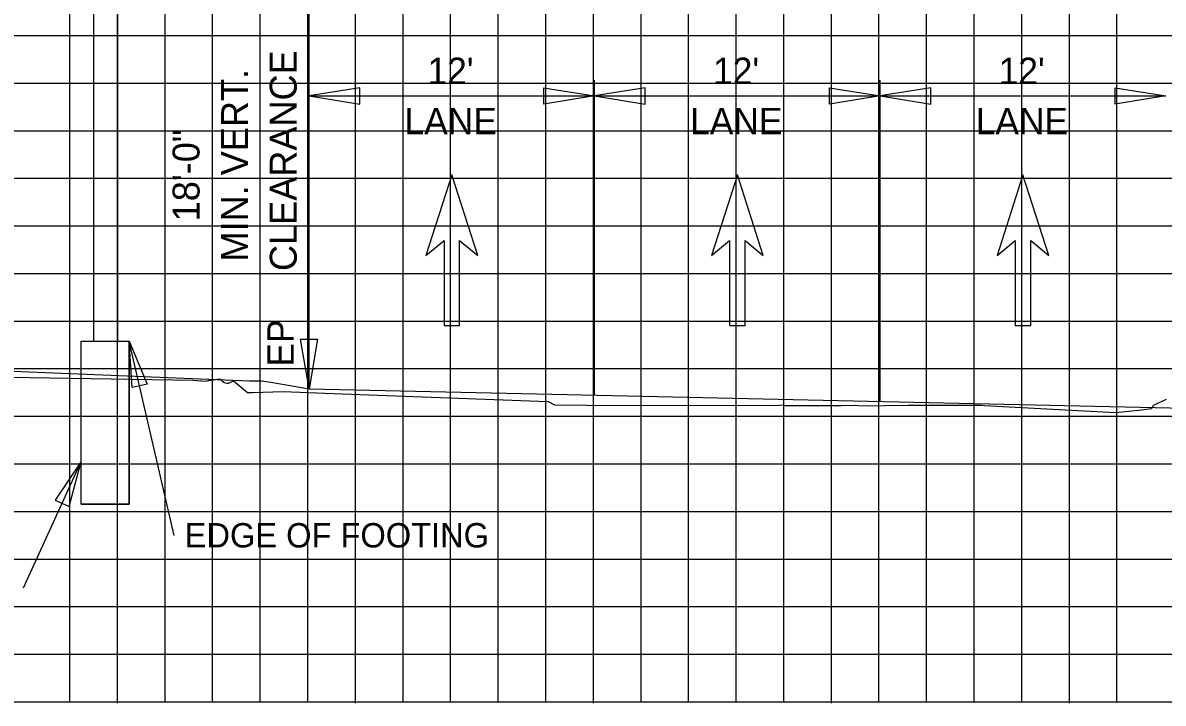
# Model space of a CAD drawing. Extents: x 2193008 to 2198143, y 1236112 to 1237864.
# Drawn here: x 2196110.73 to 2196158.65, y 1237163.05 to 1237191.64 of the extents above; entities that cross this region are included whole.
import ezdxf

# ---------------------------------------------------------------- set-up
doc = ezdxf.new("R2010")
doc.units = 0
for name, color, linetype in [('3', 7, 'Continuous'), ('60', 7, 'Continuous'), ('GSDIMS', 7, 'Continuous'), ('Level 28', 7, 'Continuous'), ('Level 55', 7, 'Continuous'), ('M-ROADS', 7, 'Continuous'), ('V7Level1', 7, 'Continuous')]:
    doc.layers.add(name, color=color, linetype=linetype)

msp = doc.modelspace()

# ---------------------------------------------------------------- linework, layer by layer
at = {"layer": '3'}
for p, q in [((2196113.707, 1237202.797), (2196113.707, 1237178.261)), ((2196114.707, 1237202.797), (2196114.707, 1237178.261)), ((2196122.758, 1237176.26), (2196122.758, 1237194.26)), ((2196134.758, 1237175.996), (2196134.758, 1237189.229)), ((2196146.758, 1237175.732), (2196146.758, 1237189.229)), ((2196113.182, 1237178.261), (2196115.207, 1237178.261)), ((2196113.182, 1237171.409), (2196113.182, 1237178.261)), ((2196115.207, 1237171.409), (2196115.207, 1237178.261)), ((2196117.094, 1237170.1), (2196115.207, 1237178.261)), ((2196110.756, 1237167.898), (2196113.182, 1237173.2)), ((2196113.182, 1237171.409), (2196115.207, 1237171.409))]:
    msp.add_line(p, q, dxfattribs=at)
at = {"layer": '60'}
for p, q in [((2196074.707, 1237163.106), (2196204.707, 1237163.106)), ((2196114.707, 1237163.046), (2196114.707, 1237163.106)), ((2196124.707, 1237163.046), (2196124.707, 1237163.106)), ((2196134.707, 1237163.046), (2196134.707, 1237163.106)), ((2196144.707, 1237163.046), (2196144.707, 1237163.106)), ((2196154.707, 1237163.046), (2196154.707, 1237163.106))]:
    msp.add_line(p, q, dxfattribs=at)
msp.add_lwpolyline([(2196074.707, 1237175.995), (2196086.759, 1237176.26), (2196087.16, 1237176.328), (2196088.759, 1237176.6), (2196088.859, 1237176.6), (2196089.259, 1237176.6), (2196092.399, 1237176.726), (2196104.758, 1237177.22), (2196107.899, 1237177.095), (2196120.258, 1237176.6), (2196120.658, 1237176.6), (2196120.758, 1237176.6), (2196121.158, 1237176.532), (2196122.758, 1237176.26), (2196132.323, 1237176.05), (2196170.348, 1237175.213)], dxfattribs=at)
at = {"layer": 'GSDIMS'}
for p, q in [((2196122.758, 1237188.567), (2196134.758, 1237188.567)), ((2196134.758, 1237188.567), (2196146.758, 1237188.567)), ((2196146.758, 1237188.567), (2196158.758, 1237188.567))]:
    msp.add_line(p, q, dxfattribs=at)
for points in [[(2196122.758, 1237188.567), (2196124.886, 1237188.22), (2196124.886, 1237188.914)], [(2196134.758, 1237188.567), (2196132.629, 1237188.22), (2196132.629, 1237188.914)], [(2196134.758, 1237188.567), (2196136.886, 1237188.22), (2196136.886, 1237188.914)], [(2196146.758, 1237188.567), (2196144.629, 1237188.22), (2196144.629, 1237188.914)], [(2196146.758, 1237188.567), (2196148.886, 1237188.22), (2196148.886, 1237188.914)], [(2196158.758, 1237188.567), (2196156.629, 1237188.22), (2196156.629, 1237188.914)], [(2196115.207, 1237178.261), (2196115.952, 1237176.46), (2196115.328, 1237176.316)], [(2196122.758, 1237176.26), (2196122.403, 1237178.343), (2196123.112, 1237178.343)], [(2196113.182, 1237173.2), (2196112.091, 1237171.585), (2196112.673, 1237171.319)]]:
    msp.add_lwpolyline(points, close=True, dxfattribs=at)
at = {"layer": 'Level 28'}
for p, q in [((2196128.758, 1237185.257), (2196127.668, 1237181.859)), ((2196129.847, 1237181.859), (2196128.758, 1237185.257)), ((2196140.758, 1237185.257), (2196139.668, 1237181.859)), ((2196141.847, 1237181.859), (2196140.758, 1237185.257)), ((2196152.758, 1237185.257), (2196151.668, 1237181.859)), ((2196153.847, 1237181.859), (2196152.758, 1237185.257)), ((2196127.668, 1237181.859), (2196128.431, 1237182.499)), ((2196128.431, 1237182.499), (2196128.431, 1237178.927)), ((2196129.084, 1237178.927), (2196129.084, 1237182.499)), ((2196129.084, 1237182.499), (2196129.847, 1237181.859)), ((2196139.668, 1237181.859), (2196140.431, 1237182.499)), ((2196140.431, 1237182.499), (2196140.431, 1237178.927)), ((2196141.084, 1237178.927), (2196141.084, 1237182.499)), ((2196141.084, 1237182.499), (2196141.847, 1237181.859)), ((2196151.668, 1237181.859), (2196152.431, 1237182.499)), ((2196152.431, 1237182.499), (2196152.431, 1237178.927)), ((2196153.084, 1237178.927), (2196153.084, 1237182.499)), ((2196153.084, 1237182.499), (2196153.847, 1237181.859)), ((2196128.431, 1237178.927), (2196129.084, 1237178.927)), ((2196140.431, 1237178.927), (2196141.084, 1237178.927)), ((2196152.431, 1237178.927), (2196153.084, 1237178.927))]:
    msp.add_line(p, q, dxfattribs=at)
at = {"layer": 'M-ROADS'}
for p, q in [((2196112.707, 1237163.106), (2196112.707, 1237223.106)), ((2196114.707, 1237163.106), (2196114.707, 1237223.106)), ((2196116.707, 1237163.106), (2196116.707, 1237223.106)), ((2196118.707, 1237163.106), (2196118.707, 1237223.106)), ((2196120.707, 1237163.106), (2196120.707, 1237223.106)), ((2196122.707, 1237163.106), (2196122.707, 1237223.106)), ((2196124.707, 1237163.106), (2196124.707, 1237223.106)), ((2196126.707, 1237163.106), (2196126.707, 1237223.106)), ((2196128.707, 1237163.106), (2196128.707, 1237223.106)), ((2196130.707, 1237163.106), (2196130.707, 1237223.106)), ((2196132.707, 1237163.106), (2196132.707, 1237223.106)), ((2196134.707, 1237163.106), (2196134.707, 1237223.106)), ((2196136.707, 1237163.106), (2196136.707, 1237223.106)), ((2196138.707, 1237163.106), (2196138.707, 1237223.106)), ((2196140.707, 1237163.106), (2196140.707, 1237223.106)), ((2196142.707, 1237163.106), (2196142.707, 1237223.106)), ((2196144.707, 1237163.106), (2196144.707, 1237223.106)), ((2196146.707, 1237163.106), (2196146.707, 1237223.106)), ((2196148.707, 1237163.106), (2196148.707, 1237223.106)), ((2196150.707, 1237163.106), (2196150.707, 1237223.106)), ((2196152.707, 1237163.106), (2196152.707, 1237223.106)), ((2196154.707, 1237163.106), (2196154.707, 1237223.106)), ((2196156.707, 1237163.106), (2196156.707, 1237223.106)), ((2196074.707, 1237191.106), (2196204.707, 1237191.106)), ((2196074.707, 1237189.106), (2196204.707, 1237189.106)), ((2196074.707, 1237187.106), (2196204.707, 1237187.106)), ((2196074.707, 1237185.106), (2196204.707, 1237185.106)), ((2196074.707, 1237183.106), (2196204.707, 1237183.106)), ((2196074.707, 1237181.106), (2196204.707, 1237181.106)), ((2196074.707, 1237179.106), (2196204.707, 1237179.106)), ((2196074.707, 1237177.106), (2196204.707, 1237177.106)), ((2196074.707, 1237175.106), (2196204.707, 1237175.106)), ((2196074.707, 1237173.106), (2196204.707, 1237173.106)), ((2196074.707, 1237171.106), (2196204.707, 1237171.106)), ((2196074.707, 1237169.106), (2196204.707, 1237169.106)), ((2196074.707, 1237167.106), (2196204.707, 1237167.106)), ((2196074.707, 1237165.106), (2196204.707, 1237165.106)), ((2196074.707, 1237163.106), (2196204.707, 1237163.106))]:
    msp.add_line(p, q, dxfattribs=at)
msp.add_lwpolyline([(2196093.782, 1237177.01), (2196117.88, 1237176.616), (2196118.443, 1237176.583), (2196118.515, 1237176.611), (2196118.547, 1237176.604), (2196119.013, 1237176.674), (2196119.197, 1237176.522), (2196119.311, 1237176.496), (2196119.373, 1237176.496), (2196119.582, 1237176.595), (2196119.59, 1237176.604), (2196119.591, 1237176.599), (2196119.661, 1237176.541), (2196120.167, 1237176.099), (2196120.38, 1237176.104), (2196121.669, 1237176.144), (2196123.767, 1237176.067), (2196132.787, 1237175.728), (2196132.838, 1237175.711), (2196133.079, 1237175.588), (2196134.416, 1237175.576), (2196142.376, 1237175.561), (2196142.683, 1237175.59), (2196142.757, 1237175.562), (2196143.211, 1237175.562), (2196145.123, 1237175.557), (2196145.658, 1237175.57), (2196145.994, 1237175.548), (2196147.934, 1237175.573), (2196149.699, 1237175.576), (2196151.016, 1237175.574), (2196151.126, 1237175.564), (2196156.651, 1237175.27), (2196157.739, 1237175.374), (2196158.177, 1237175.436), (2196158.242, 1237175.568), (2196158.781, 1237175.827)], dxfattribs=at)
at = {"layer": 'V7Level1'}
msp.add_lwpolyline([(2196115.207, 1237171.409), (2196113.182, 1237171.409), (2196113.182, 1237178.261), (2196115.207, 1237178.261)], close=True, dxfattribs=at)

# ---------------------------------------------------------------- texts
at = {"layer": 'Level 55'}
for s, height, p in [('CLEARANCE', 1.1346, (2196122.242, 1237181.21)), ('MIN. VERT.', 1.1346, (2196120.2, 1237181.61)), ('18\'-0"', 1.1346, (2196118.158, 1237183.298)), ('EP', 1.1105, (2196122.117, 1237177.192))]:
    msp.add_text(s, height=height, rotation=90, dxfattribs=at).set_placement(p)
for s, height, p in [("12'", 1.1105, (2196127.736, 1237189.067)), ("12'", 1.1105, (2196139.736, 1237189.067)), ("12'", 1.1105, (2196151.736, 1237189.067)), ('LANE', 1.1105, (2196126.772, 1237186.956)), ('LANE', 1.1105, (2196138.772, 1237186.956)), ('LANE', 1.1105, (2196150.772, 1237186.956)), ('EDGE OF FOOTING', 1.02464, (2196117.533, 1237169.591))]:
    msp.add_text(s, height=height, dxfattribs=at).set_placement(p)

doc.saveas('drawing.dxf')
